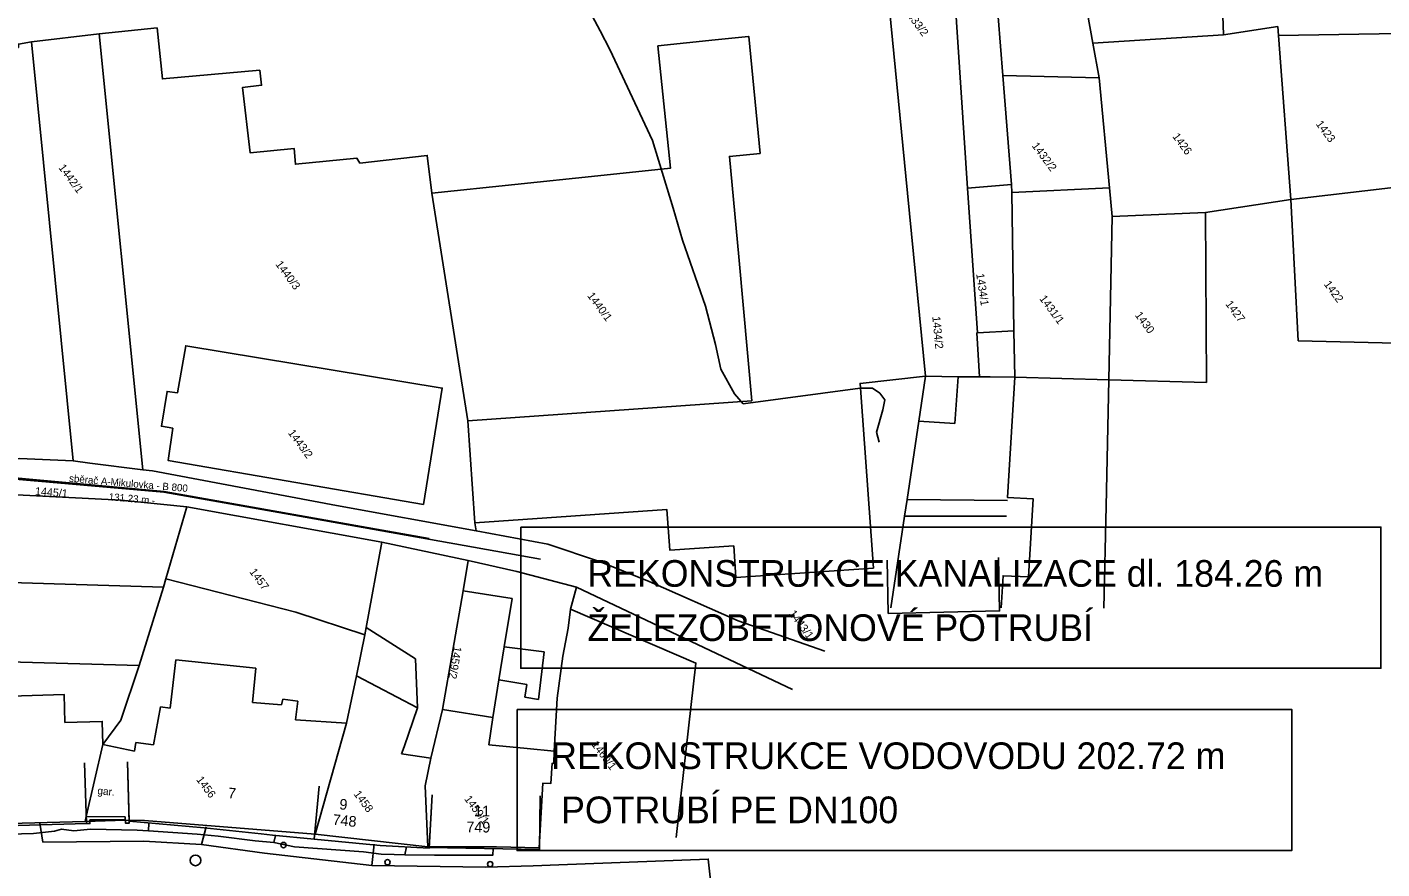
# Model space of a CAD drawing. Extents: x -601580 to 4, y -1204314 to 4.
# Drawn here: x -595992.2 to -595865.2, y -1203028.4 to -1202949.6 of the extents above; entities that cross this region are included whole.
import ezdxf

# ---------------------------------------------------------------- set-up
doc = ezdxf.new("R2010")
doc.units = 0
for name, color, linetype in [('00-EON NN', 7, 'Continuous'), ('00-INNOGY-NTL', 7, 'Continuous'), ('00-KN-HRANICE PARCEL', 7, 'Continuous'), ('00-KN-PARC. CISLA', 7, 'Continuous'), ('00-KN-VNITRNI KRESBA', 7, 'Continuous'), ('00-POLOHOPIS', 7, 'Continuous'), ('00-SITE KOM. KABEL', 7, 'Continuous'), ('00-VAK-KANAL-POPIS', 7, 'Continuous'), ('00-VAK-KANAL-POTRUBI', 7, 'Continuous'), ('11-REKONSTRUKCE KANALIZACE', 7, 'Continuous'), ('11-REKONSTRUKCE KANALIZACE OSA', 7, 'Continuous'), ('11-REKONSTRUKCE VODOVOD', 7, 'Continuous'), ('11-REKONSTRUKCE VODOVOD POPIS', 7, 'Continuous'), ('Vrstva 27', 7, 'Continuous'), ('Vrstva 28', 7, 'Continuous')]:
    doc.layers.add(name, color=color, linetype=linetype)

# ---------------------------------------------------------------- blocks, each defined once
blk = doc.blocks.new('6.20_40')
at = {"layer": 'Vrstva 27'}
blk.add_circle((0, 0), 0.5, dxfattribs=at)
blk = doc.blocks.new('6.14A_88')
at = {"layer": 'Vrstva 28'}
blk.add_circle((0, 0), 0.25, dxfattribs=at)
blk = doc.blocks.new('6.14A_90')
at = {"layer": 'Vrstva 28'}
blk.add_circle((0, 0), 0.25, dxfattribs=at)
blk = doc.blocks.new('6.14A_92')
at = {"layer": 'Vrstva 28'}
blk.add_circle((0, 0), 0.25, dxfattribs=at)

msp = doc.modelspace()

# ---------------------------------------------------------------- linework, layer by layer
at = {"layer": '00-EON NN'}
for points in [[(-595941.14, -1202925.94), (-595940.97, -1202928.53), (-595940.24, -1202946.53), (-595938.46, -1202949.91)], [(-595938.46, -1202949.91), (-595937.55, -1202951.65), (-595933.57, -1202960.18), (-595931.63, -1202966.51), (-595930.76, -1202969.52), (-595928.58, -1202975.71), (-595927.65, -1202979.29), (-595927.17, -1202981.6), (-595925.87, -1202983.92), (-595925.08, -1202984.84)], [(-595925.08, -1202984.84), (-595914.11, -1202983.39)], [(-595914.11, -1202983.39), (-595912.94, -1202983.38), (-595912.26, -1202983.85), (-595911.8, -1202984.49), (-595911.98, -1202985.4), (-595912.57, -1202987.49), (-595912.31, -1202988.44)]]:
    msp.add_lwpolyline(points, dxfattribs=at)
at = {"layer": '00-INNOGY-NTL'}
for p, q in [((-595990.97, -1203024.15), (-595990.67, -1203025.92)), ((-595975.39, -1203024.49), (-595975.8, -1203026.14)), ((-595959.63, -1203026.09), (-595959.84, -1203028.11))]:
    msp.add_line(p, q, dxfattribs=at)
msp.add_lwpolyline([(-595927.44, -1203035.72), (-595928.34, -1203027.51), (-595942.33, -1203028.05), (-595944.75, -1203028.12), (-595949.21, -1203028.26), (-595959.84, -1203028.11), (-595969.92, -1203026.96), (-595975.8, -1203026.14), (-595981.23, -1203025.81), (-595990.67, -1203025.92)], dxfattribs=at)
at = {"layer": '00-KN-HRANICE PARCEL'}
for p, q in [((-595906.86, -1202921.84), (-595904.05, -1202964.64)), ((-595985.39, -1202950.18), (-595979.96, -1202949.61)), ((-595874.99, -1202949.49), (-595874.92, -1202950.35)), ((-595991.75, -1202950.93), (-595985.39, -1202950.18)), ((-595991.75, -1202950.93), (-595987.84, -1202990.2)), ((-595985.39, -1202950.18), (-595981.3, -1202991.03)), ((-595892.31, -1202951.05), (-595891.72, -1202954.3)), ((-595863.61, -1202950.16), (-595874.92, -1202950.35)), ((-595874.92, -1202950.35), (-595873.75, -1202965.72)), ((-595900.73, -1202954.1), (-595891.72, -1202954.3)), ((-595900.73, -1202954.1), (-595899.93, -1202964.3)), ((-595891.72, -1202954.3), (-595890.76, -1202964.6)), ((-595954.24, -1202965.1), (-595950.85, -1202986.45)), ((-595904.05, -1202964.64), (-595899.93, -1202964.3)), ((-595903.11, -1202978.21), (-595904.05, -1202964.64)), ((-595899.93, -1202964.3), (-595899.91, -1202965.04)), ((-595890.76, -1202964.6), (-595899.91, -1202965.04)), ((-595899.91, -1202965.04), (-595899.7, -1202978)), ((-595890.76, -1202964.6), (-595890.5, -1202967.31)), ((-595863.35, -1202964.5), (-595873.75, -1202965.72)), ((-595881.74, -1202966.91), (-595873.75, -1202965.72)), ((-595873.75, -1202965.72), (-595873.08, -1202978.94)), ((-595890.5, -1202967.31), (-595890.81, -1202982.6)), ((-595890.5, -1202967.31), (-595881.74, -1202966.91)), ((-595881.74, -1202966.91), (-595881.65, -1202982.85)), ((-595903.11, -1202978.21), (-595899.7, -1202978)), ((-595899.7, -1202978), (-595899.63, -1202982.36)), ((-595862.58, -1202979.2), (-595873.08, -1202978.94)), ((-595899.63, -1202982.36), (-595890.81, -1202982.6)), ((-595881.65, -1202982.85), (-595890.81, -1202982.6)), ((-595950.85, -1202986.45), (-595950.2, -1202995.99)), ((-595983.33, -1202993.86), (-595977.18, -1202994.49)), ((-595979.14, -1203001.23), (-595977.18, -1202994.49)), ((-595977.18, -1202994.49), (-595958.91, -1202997.82)), ((-595950.09, -1202996.75), (-595950.2, -1202995.99)), ((-595958.91, -1202997.82), (-595950.82, -1202999.54)), ((-595951.29, -1203002.37), (-595950.82, -1202999.54)), ((-595979.37, -1203002.04), (-595979.14, -1203001.23)), ((-595981.64, -1203009.38), (-595979.37, -1203002.04)), ((-595953.24, -1203013.48), (-595951.29, -1203002.37)), ((-595940.69, -1203002.04), (-595941.24, -1203004.1)), ((-595940.69, -1203002.04), (-595920.45, -1203011.62)), ((-595954.61, -1203026.37), (-595954.85, -1203020.63)), ((-596002.8, -1203024.44), (-595986.72, -1203023.97)), ((-595965.16, -1203025.18), (-595954.61, -1203026.37))]:
    msp.add_line(p, q, dxfattribs=at)
for points in [[(-595902.13, -1202921.8), (-595901.95, -1202929.23), (-595901.62, -1202943.05), (-595900.73, -1202954.1)], [(-595891.55, -1202922.2), (-595891.7, -1202929.94), (-595892.74, -1202929.93), (-595892.81, -1202948.29), (-595892.31, -1202951.05)], [(-595913.34, -1202927.42), (-595909.68, -1202965.12), (-595907.99, -1202982.27)], [(-595979.96, -1202949.61), (-595979.47, -1202954.41), (-595970.34, -1202953.58)], [(-595892.31, -1202951.05), (-595880.05, -1202950.27), (-595874.99, -1202949.49)], [(-596020.3, -1202983.17), (-596020.45, -1202967.5), (-596018.7, -1202967.46), (-596018.86, -1202951.78), (-596005.41, -1202951.61), (-596005.4, -1202952.8), (-595999.73, -1202952.77), (-595999.71, -1202951.59), (-595992.96, -1202951.45), (-595992.97, -1202951.15), (-595991.75, -1202950.93)], [(-595954.24, -1202965.1), (-595938.67, -1202963.5), (-595931.88, -1202962.78), (-595933.06, -1202951.32), (-595927.69, -1202950.74), (-595924.57, -1202950.44)], [(-595924.57, -1202950.44), (-595924.53, -1202950.44), (-595923.48, -1202961.39), (-595926.36, -1202961.67), (-595925.48, -1202971.09), (-595924.63, -1202980.41), (-595924.25, -1202984.56), (-595950.85, -1202986.45)], [(-595970.34, -1202953.58), (-595970.18, -1202955), (-595971.98, -1202955.22), (-595971.25, -1202961.34), (-595967.12, -1202960.93), (-595967.01, -1202962.41), (-595961.25, -1202961.84), (-595960.97, -1202962.29), (-595954.66, -1202961.57), (-595954.24, -1202965.1)], [(-595902.92, -1202982.33), (-595903.19, -1202978.2), (-595903.11, -1202978.21)], [(-595978.5, -1202987.13), (-595979.56, -1202986.95), (-595979.03, -1202983.68), (-595978.06, -1202983.81), (-595977.29, -1202979.4), (-595953.26, -1202983.38), (-595955.02, -1202994.28), (-595978.93, -1202990.16), (-595978.5, -1202987.13)], [(-595950.2, -1202995.99), (-595932.21, -1202994.76), (-595931.93, -1202998.56), (-595925.95, -1202998.16), (-595925.75, -1203001.13), (-595912.86, -1203000.24), (-595914.12, -1202982.94), (-595907.99, -1202982.27)], [(-595907.99, -1202982.27), (-595908.61, -1202986.47), (-595909.7, -1202993.81), (-595909.94, -1202995.37), (-595911.22, -1203003.96)], [(-595907.99, -1202982.27), (-595904.92, -1202982.31), (-595902.92, -1202982.33)], [(-595902.92, -1202982.33), (-595901.93, -1202982.33), (-595899.63, -1202982.36)], [(-595899.63, -1202982.36), (-595900.29, -1202993.63), (-595897.89, -1202993.75), (-595898.32, -1203001.07), (-595900.72, -1203000.96), (-595900.89, -1203003.97)], [(-595890.81, -1202982.6), (-595891.06, -1202994.45), (-595891.29, -1203003.98)], [(-595997.72, -1202990.03), (-595992.86, -1202989.98), (-595987.84, -1202990.2)], [(-595987.84, -1202990.2), (-595986.28, -1202990.4), (-595981.3, -1202991.03)], [(-595981.3, -1202991.03), (-595980.4, -1202991.14), (-595963.16, -1202994.39), (-595950.09, -1202996.75)], [(-596013.29, -1202992.64), (-596013.31, -1202992.34), (-595983.33, -1202993.86)], [(-595950.09, -1202996.75), (-595943.38, -1202998), (-595938.51, -1202999.62), (-595933.86, -1203001.5), (-595925.52, -1203005.18), (-595917.41, -1203008.01)], [(-595960.5, -1203006.48), (-595960.37, -1203005.81), (-595958.91, -1202997.82)], [(-595950.82, -1202999.54), (-595946.27, -1203000.56), (-595940.69, -1203002.04)], [(-596013.13, -1203001.17), (-596004.98, -1203001.25), (-595979.37, -1203002.04)], [(-595960.5, -1203006.48), (-595966.99, -1203004.36), (-595979.14, -1203001.23)], [(-595951.29, -1203002.37), (-595946.72, -1203003.1), (-595947.47, -1203007.61), (-595947.97, -1203010.7), (-595948.51, -1203014.24), (-595953.24, -1203013.48)], [(-595941.24, -1203004.1), (-595941.47, -1203005.88), (-595941.96, -1203008.49), (-595942.5, -1203012.43), (-595942.78, -1203017.38), (-595942.79, -1203018.54), (-595942.96, -1203018.53), (-595943.09, -1203020.43), (-595943.84, -1203020.4), (-595944.19, -1203026.46)], [(-595931.33, -1203025.48), (-595929.49, -1203009.14), (-595941.24, -1203004.1)], [(-595965.16, -1203025.18), (-595962.23, -1203014.77), (-595961.3, -1203010.33), (-595960.5, -1203006.48)], [(-596012.97, -1203008.14), (-596003.91, -1203008.74), (-595981.64, -1203009.38)], [(-595985.05, -1203016.78), (-595983.37, -1203014.5), (-595981.64, -1203009.38)], [(-595985.05, -1203016.78), (-595985.11, -1203014.6), (-595988.61, -1203014.7), (-595988.68, -1203012.08), (-595997.72, -1203012.35), (-595997.57, -1203015.76), (-596003.09, -1203015.42)], [(-595954.85, -1203020.63), (-595954.33, -1203018.04), (-595953.24, -1203013.48)], [(-595986.72, -1203023.97), (-595986.62, -1203023.52), (-595985.05, -1203016.78)], [(-595986.72, -1203023.97), (-595982.97, -1203023.87), (-595981.16, -1203023.88), (-595965.16, -1203025.18)], [(-595944.19, -1203026.46), (-595948.18, -1203026.34), (-595954.61, -1203026.37)]]:
    msp.add_lwpolyline(points, dxfattribs=at)
at = {"layer": '00-KN-VNITRNI KRESBA'}
for p, q in [((-595880.26, -1202944.75), (-595880.05, -1202950.27)), ((-595904.92, -1202982.31), (-595905.22, -1202986.7)), ((-595905.22, -1202986.7), (-595908.61, -1202986.47)), ((-595900.31, -1202993.92), (-595909.7, -1202993.81)), ((-595900.39, -1202995.38), (-595909.94, -1202995.37)), ((-595955.76, -1203008.75), (-595960.37, -1203005.81)), ((-595943.7, -1203008.07), (-595947.47, -1203007.61)), ((-595944.25, -1203012.55), (-595943.7, -1203008.07)), ((-595978.76, -1203013.37), (-595978.21, -1203008.84)), ((-595978.21, -1203008.84), (-595970.73, -1203009.6)), ((-595970.73, -1203009.6), (-595971.02, -1203012.82)), ((-595955.58, -1203013.33), (-595955.76, -1203008.75)), ((-595955.58, -1203013.33), (-595961.3, -1203010.33)), ((-595947.97, -1203010.7), (-595945.33, -1203011.15)), ((-595945.33, -1203011.15), (-595945.53, -1203012.32)), ((-595980.31, -1203016.81), (-595979.66, -1203013.23)), ((-595979.66, -1203013.23), (-595978.76, -1203013.37)), ((-595971.02, -1203012.82), (-595968.31, -1203013.06)), ((-595968.31, -1203013.06), (-595968.18, -1203012.52)), ((-595968.18, -1203012.52), (-595966.79, -1203012.7)), ((-595966.79, -1203012.7), (-595967.02, -1203014.46)), ((-595956.82, -1203017), (-595955.58, -1203013.33)), ((-595945.53, -1203012.32), (-595944.25, -1203012.55)), ((-595967.02, -1203014.46), (-595962.23, -1203014.77)), ((-595948.9, -1203016.79), (-595948.51, -1203014.24)), ((-595985.05, -1203016.78), (-595982.1, -1203017.38)), ((-595982.1, -1203017.38), (-595981.97, -1203016.58)), ((-595981.97, -1203016.58), (-595980.31, -1203016.81)), ((-595957.08, -1203017.64), (-595956.82, -1203017)), ((-595945.29, -1203017.15), (-595948.9, -1203016.79)), ((-595942.78, -1203017.38), (-595945.29, -1203017.15)), ((-595954.33, -1203018.04), (-595957.08, -1203017.64)), ((-595982.96, -1203023.54), (-595986.62, -1203023.52)), ((-595982.97, -1203023.87), (-595982.96, -1203023.54))]:
    msp.add_line(p, q, dxfattribs=at)
at = {"layer": '00-POLOHOPIS'}
msp.add_line((-595954.48, -1203026.47), (-595959.08, -1203026.22), dxfattribs=at)
for points in [[(-595901.15, -1202999.26), (-595901.04, -1203004.25), (-595911.47, -1203004.49), (-595911.59, -1202999.49)], [(-595986.76, -1203018.47), (-595986.59, -1203024.18), (-596002.63, -1203024.65), (-596002.74, -1203019.65)], [(-595986.76, -1203018.47), (-595986.59, -1203024.18), (-595986.26, -1203024.17), (-595986.26, -1203023.84), (-595982.94, -1203023.81), (-595982.93, -1203024.14), (-595982.58, -1203024.13), (-595982.76, -1203018.38)], [(-595964.78, -1203020.66), (-595965.25, -1203025.64), (-595969.15, -1203025.27), (-595970.21, -1203025.14), (-595975.56, -1203024.58), (-595982.59, -1203023.96), (-595982.76, -1203018.38)], [(-595954.2, -1203021.48), (-595954.48, -1203026.47), (-595959.08, -1203026.22), (-595965.25, -1203025.64), (-595964.78, -1203020.66)], [(-595944.07, -1203021.59), (-595944.15, -1203026.59), (-595954.47, -1203026.43), (-595954.2, -1203021.48)]]:
    msp.add_lwpolyline(points, dxfattribs=at)
at = {"layer": '00-SITE KOM. KABEL'}
for points in [[(-595994.94, -1203025.21), (-595991.55, -1203025.09), (-595989.59, -1203024.89), (-595988.93, -1203024.7), (-595987.78, -1203024.87), (-595986.2, -1203024.71), (-595981.85, -1203024.8), (-595980.77, -1203024.87)], [(-595981.85, -1203024.8), (-595986.2, -1203024.71)], [(-595980.74, -1203024.13), (-595980.77, -1203024.87)], [(-595989.59, -1203024.89), (-595991.55, -1203025.09)], [(-595980.77, -1203024.87), (-595976.21, -1203025.16), (-595974.24, -1203025.35), (-595970.77, -1203025.78), (-595969.04, -1203025.96)], [(-595974.24, -1203025.35), (-595976.21, -1203025.16)], [(-595969.04, -1203025.96), (-595970.77, -1203025.78)], [(-595968.87, -1203025.3), (-595969.04, -1203025.96)], [(-595969.04, -1203025.96), (-595967.09, -1203026.35), (-595960.63, -1203026.82), (-595958.98, -1203027.03), (-595957.76, -1203027.07), (-595956.75, -1203027.11)], [(-595958.98, -1203027.03), (-595960.63, -1203026.82)], [(-595956.62, -1203026.35), (-595956.75, -1203027.11)], [(-595956.75, -1203027.11), (-595953.97, -1203027.14), (-595948.51, -1203027.13), (-595948.5, -1203026.52)]]:
    msp.add_lwpolyline(points, dxfattribs=at)
at = {"layer": '00-VAK-KANAL-POTRUBI'}
for points in [[(-595954.49, -1202997.48), (-595979.31, -1202993.05), (-595995.05, -1202991.63), (-596046.21, -1202989.96), (-596046.24, -1202989.98)], [(-595944.04, -1202999.39), (-595951.21, -1202998.12), (-595967.51, -1202995.21), (-595979.33, -1202993.11), (-595995.07, -1202991.75), (-596005.08, -1202991.41), (-596044.38, -1202990.05), (-596046.24, -1202989.98)]]:
    msp.add_lwpolyline(points, dxfattribs=at)
at = {"layer": '11-REKONSTRUKCE KANALIZACE'}
msp.add_lwpolyline([(-595945.91, -1202996.4), (-595865.32, -1202996.4), (-595865.32, -1203009.62), (-595945.91, -1203009.62)], close=True, dxfattribs=at)
msp.add_lwpolyline([(-595945.91, -1202996.4), (-595865.32, -1202996.4), (-595865.32, -1203009.62), (-595945.91, -1203009.62)], close=True, dxfattribs=at)
at = {"layer": '11-REKONSTRUKCE VODOVOD'}
msp.add_lwpolyline([(-595946.24, -1203013.48), (-595873.67, -1203013.48), (-595873.67, -1203026.7), (-595946.24, -1203026.7)], close=True, dxfattribs=at)
at = {"layer": '11-REKONSTRUKCE VODOVOD POPIS'}
msp.add_lwpolyline([(-595946.24, -1203013.48), (-595873.67, -1203013.48), (-595873.67, -1203026.7), (-595946.24, -1203026.7)], close=True, dxfattribs=at)

# ---------------------------------------------------------------- block references
at = {"layer": '00-POLOHOPIS', "rotation": -143.41468170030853}
for name, p in [('6.14A_92', (-595968.13, -1203026.19)), ('6.14A_90', (-595958.39, -1203027.8)), ('6.14A_88', (-595948.77, -1203027.98))]:
    msp.add_blockref(name, p, dxfattribs=at)
at = {"layer": '00-POLOHOPIS', "xscale": 0.9999991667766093, "yscale": 0.9999991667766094, "rotation": 6.108464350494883}
msp.add_blockref('6.20_40', (-595976.37, -1203027.62), dxfattribs=at)

# ---------------------------------------------------------------- texts
at = {"layer": '00-KN-PARC. CISLA'}
for s, rotation, p in [('1433/2', 306.5853, (-595910.07, -1202948.03)), ('1423', 306.5853, (-595871.45, -1202958.64)), ('1426', 306.5853, (-595884.89, -1202959.81)), ('1432/2', 306.5853, (-595898.06, -1202960.68)), ('1442/1', 306.5853, (-595989.25, -1202962.73)), ('1440/3', 306.5853, (-595968.92, -1202971.78)), ('1434/1', 278.5853, (-595903.24, -1202972.68)), ('1422', 306.5853, (-595870.7, -1202973.65)), ('1440/1', 306.5853, (-595939.71, -1202974.73)), ('1431/1', 306.5853, (-595897.35, -1202975)), ('1427', 306.5853, (-595879.92, -1202975.51)), ('1430', 306.5853, (-595888.4, -1202976.55)), ('1434/2', 275.5853, (-595907.35, -1202976.68)), ('1443/2', 306.5853, (-595967.75, -1202987.58)), ('1445/1', 355.5853, (-595991.43, -1202993.39)), ('1457', 306.5853, (-595971.36, -1203000.6)), ('1443/1', 306.5853, (-595920.82, -1203004.51)), ('1459/2', 260.5853, (-595952.17, -1203007.53)), ('1460/1', 306.5853, (-595939.31, -1203016.77)), ('1456', 306.5853, (-595976.34, -1203020.07)), ('1458', 306.5853, (-595961.59, -1203021.42)), ('1459/1', 306.5853, (-595951.23, -1203021.88))]:
    msp.add_text(s, height=0.75, rotation=rotation, dxfattribs=at).set_placement(p)
at = {"layer": '00-POLOHOPIS'}
for s, height, rotation, p in [('gar.', 0.7, 354.9255, (-595985.58, -1203021.43)), ('7', 1, 354.0224, (-595973.37, -1203021.79)), ('9', 1, 354.6744, (-595962.93, -1203022.84)), ('748', 1, 354.6744, (-595963.56, -1203024.29)), ('11', 1, 359.1066, (-595950.28, -1203023.49)), ('749', 1, 359.1066, (-595951, -1203024.98))]:
    msp.add_text(s, height=height, rotation=rotation, dxfattribs=at).set_placement(p)
at = {"layer": '00-VAK-KANAL-POPIS'}
for s, height, p in [('sběrač A-Mikulovka - B 800', 0.6824, (-595988.24, -1202992.15)), ('131.23 m -', 0.682, (-595984.52, -1202993.88))]:
    msp.add_text(s, height=height, rotation=355.0732, dxfattribs=at).set_placement(p)
at = {"layer": '11-REKONSTRUKCE KANALIZACE OSA'}
for s, p in [('REKONSTRUKCE KANALIZACE dl. 184.26 m', (-595939.66, -1203001.99)), ('ŽELEZOBETONOVÉ POTRUBÍ', (-595939.66, -1203007.07))]:
    msp.add_text(s, height=2.5, dxfattribs=at).set_placement(p)
at = {"layer": '11-REKONSTRUKCE VODOVOD'}
for s, p in [('REKONSTRUKCE VODOVODU 202.72 m', (-595943.05, -1203019.07)), (' POTRUBÍ PE DN100 ', (-595943.05, -1203024.14))]:
    msp.add_text(s, height=2.5, dxfattribs=at).set_placement(p)

doc.saveas('drawing.dxf')
